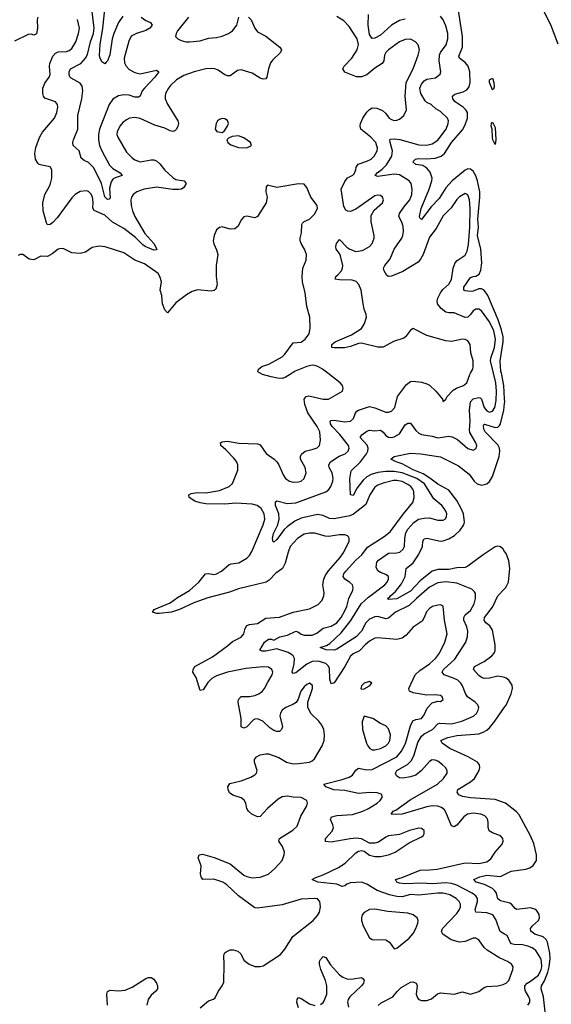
# Model space of a CAD drawing. Header units: inches. Extents: x 1449094 to 1618372, y 389908 to 534307.
# Tile 434 of 494: x 1586447 to 1590342, y 485375 to 492591. Entities that reach past the tile are written whole.
import ezdxf

# ---------------------------------------------------------------- set-up
doc = ezdxf.new("R2010")
doc.units = ezdxf.units.IN
doc.header["$MEASUREMENT"] = 0
for name, color, linetype in [('B5488', 7, 'Continuous'), ('B5489', 7, 'Continuous'), ('B5498', 7, 'Continuous'), ('B5499', 7, 'Continuous')]:
    doc.layers.add(name, color=color, linetype=linetype)

msp = doc.modelspace()

# ---------------------------------------------------------------- linework, layer by layer
at = {"layer": 'B5488', "color": 5}
for points, elevation in [([(1587769.8, 485350.2), (1587830, 485400.3), (1587867.2, 485412.8), (1587878.2, 485421.8), (1587900.3, 485470), (1587930, 485512), (1587942, 485538), (1587945.2, 485670), (1587941.5, 485730), (1587947.8, 485750), (1587959.5, 485760.5), (1587990, 485774), (1588010, 485775.8), (1588045.3, 485765.3), (1588066, 485746), (1588090, 485698), (1588127.7, 485670), (1588170, 485651.8), (1588210, 485651.7), (1588230, 485657.4), (1588358.7, 485741.3), (1588390, 485779.3), (1588447.4, 485872.6), (1588597.6, 485990), (1588630, 486025.5), (1588643, 486050), (1588649.7, 486090), (1588645.6, 486130), (1588630, 486147.3), (1588610, 486151.9), (1588510, 486147), (1588370, 486105.7), (1588190, 486079.3), (1588170, 486082.7), (1588049.9, 486169.9), (1587965.1, 486250), (1587934.3, 486270), (1587870, 486292.2), (1587789.9, 486289.9), (1587775.8, 486310), (1587771.9, 486330), (1587776.3, 486390), (1587755.1, 486450), (1587761.2, 486470), (1587785.1, 486474.9), (1587872.4, 486452.4), (1587990, 486405.5), (1588090, 486322.3), (1588110, 486311.5), (1588150, 486302.2), (1588210, 486306.8), (1588269.7, 486330), (1588316.8, 486370), (1588369.7, 486430), (1588385.7, 486470), (1588386.9, 486490), (1588371.7, 486531.7), (1588346.3, 486570), (1588349.6, 486590), (1588449, 486651), (1588479.2, 486680.8), (1588506.8, 486753.2), (1588551.2, 486830), (1588556.3, 486850), (1588549.5, 486870), (1588510, 486890.7), (1588450, 486893.6), (1588410, 486901.2), (1588370, 486895.7), (1588341.8, 486878.2), (1588261.3, 486810), (1588210, 486751.8), (1588190, 486748.4), (1588148.9, 486768.9), (1588122.9, 486790), (1588111.5, 486810), (1588104.2, 486850), (1588091.9, 486871.9), (1588068.4, 486888.5), (1588008.5, 486908.5), (1587984.6, 486924.6), (1587974, 486950), (1587972.3, 486970), (1587986.7, 486993.3), (1588070, 487014.3), (1588139.8, 487040.2), (1588170, 487056.3), (1588182, 487070), (1588187.3, 487090), (1588166.6, 487150), (1588168, 487170), (1588180.7, 487190), (1588210, 487204.6), (1588250, 487211.6), (1588270.2, 487210.2), (1588344.5, 487184.5), (1588402, 487150), (1588450, 487138.8), (1588490, 487139.3), (1588569, 487150), (1588590, 487159.5), (1588605.9, 487174.1), (1588664.2, 487270), (1588676.9, 487310), (1588681.3, 487350), (1588675.1, 487390), (1588661.6, 487421.6), (1588639.7, 487450), (1588583.4, 487503.4), (1588559.1, 487550), (1588558.9, 487590), (1588592.8, 487690), (1588592.4, 487712.4), (1588570, 487729.6), (1588550, 487720.4), (1588530, 487701.3), (1588507.9, 487670), (1588487.1, 487612.9), (1588472.3, 487587.7), (1588448.4, 487571.6), (1588397.1, 487550), (1588369.2, 487530), (1588357.2, 487510), (1588353.2, 487490), (1588372.9, 487410), (1588366, 487390), (1588350, 487375.6), (1588330, 487374.3), (1588310, 487381.1), (1588280.6, 487400.6), (1588227.8, 487450), (1588190, 487467.4), (1588170, 487465.7), (1588160.4, 487459.6), (1588110, 487408.2), (1588090, 487398.4), (1588069.7, 487409.7), (1588068.9, 487470), (1588048.8, 487590), (1588049.8, 487610.2), (1588069.8, 487630.2), (1588130, 487631.8), (1588170, 487638.6), (1588198.3, 487650), (1588225.6, 487670), (1588241.5, 487690), (1588263.9, 487736.1), (1588297.8, 487790), (1588300.4, 487810), (1588294.3, 487830), (1588270, 487845.1), (1588228, 487848), (1588103.5, 487836.5), (1587970.5, 487810), (1587890, 487782), (1587855.8, 487764.2), (1587825.1, 487734.9), (1587790, 487680.9), (1587770, 487676), (1587739.1, 487770), (1587716.3, 487810), (1587717.4, 487830), (1587731.3, 487850), (1587858.9, 487921.1), (1587970, 488001.6), (1588006, 488034), (1588070, 488065.8), (1588089.2, 488090.8), (1588099, 488130), (1588110, 488151.1), (1588130, 488159.4), (1588190, 488166.6), (1588250, 488205), (1588350, 488213.6), (1588451.4, 488248.6), (1588570, 488274), (1588634.5, 488305.5), (1588662, 488338), (1588676.1, 488370), (1588678.8, 488390), (1588668.6, 488450), (1588675.3, 488490), (1588685, 488515), (1588708.7, 488551.3), (1588794.5, 488650), (1588822.2, 488690), (1588861, 488770), (1588862, 488790), (1588857.8, 488797.8), (1588848.6, 488808.6), (1588830, 488815.1), (1588790, 488815), (1588710, 488802.9), (1588685.3, 488805.3), (1588610, 488827), (1588570, 488829), (1588530, 488821.4), (1588481.2, 488790), (1588429.4, 488730), (1588412.7, 488690), (1588392.8, 488607.2), (1588373.4, 488570), (1588324.7, 488535.3), (1588275.5, 488484.5), (1588251.7, 488468.3), (1588050, 488420.7), (1587984.3, 488395.7), (1587826.5, 488353.5), (1587722.7, 488317.3), (1587618.7, 488270), (1587559.1, 488250), (1587470, 488239.2), (1587450, 488239.7), (1587421.2, 488250), (1587433.2, 488270), (1587550, 488318.5), (1587603.7, 488356.3), (1587692.2, 488407.8), (1587758.9, 488470), (1587809.4, 488530), (1587830, 488533.2), (1587870, 488526.5), (1587890, 488529.3), (1587924.4, 488550), (1587981.2, 488598.8), (1587995.7, 488604.3), (1588051.8, 488610), (1588110, 488644.2), (1588130, 488665.2), (1588147, 488693), (1588231.7, 488890), (1588242, 488930), (1588237.5, 488970), (1588215.3, 489010), (1588187, 489030), (1588150, 489039.8), (1588030, 489047.3), (1587950, 489041.6), (1587810, 489043.2), (1587769.5, 489050), (1587730, 489063.2), (1587688.3, 489090), (1587687, 489110), (1587702.3, 489117.7), (1587750, 489125.8), (1587810, 489123.9), (1587910, 489141.7), (1587981.1, 489170), (1588007.2, 489192.8), (1588044.8, 489290), (1588045.5, 489330), (1588034.2, 489354.2), (1588016.7, 489376.7), (1587958.1, 489438.1), (1587919.7, 489470), (1587918, 489490), (1587930, 489497), (1587970, 489502.3), (1588051.3, 489488.7), (1588190, 489482.7), (1588210, 489474.6), (1588253.2, 489413.1), (1588311.2, 489371.2), (1588331.4, 489350), (1588345.8, 489330), (1588376.7, 489256.7), (1588394.4, 489230), (1588424.9, 489210), (1588450, 489202.3), (1588490, 489203.2), (1588509.3, 489210), (1588531.1, 489230), (1588545.3, 489270), (1588537.6, 489310), (1588504.6, 489370), (1588504.8, 489390), (1588512.3, 489407.7), (1588538.7, 489430), (1588597, 489443), (1588625.9, 489454.1), (1588642.7, 489470), (1588650.9, 489510.9), (1588645, 489570), (1588625.8, 489610), (1588557.5, 489710), (1588535.6, 489770), (1588530.9, 489810), (1588545.1, 489830), (1588565.5, 489834.5), (1588670, 489811.1), (1588708.8, 489811.2), (1588811.6, 489870), (1588817.6, 489890), (1588811.6, 489910), (1588795.6, 489930), (1588704, 490000)], 480), ([(1590000, 485698.7), (1589957.6, 485717.6), (1589871.3, 485771.3), (1589850.6, 485790.6), (1589810, 485847.6), (1589790, 485860.5), (1589770, 485860.5), (1589710, 485835.6), (1589670, 485831.8), (1589607.9, 485847.9), (1589546.9, 485890), (1589537.7, 485910), (1589545.1, 485930), (1589650, 486041.1), (1589669, 486070), (1589676.3, 486090), (1589676.2, 486110), (1589666.4, 486130), (1589643.5, 486150), (1589597.8, 486177.8), (1589550, 486189.4), (1589510, 486189.9), (1589370, 486176), (1589310, 486181.1), (1589250, 486164.3), (1589210, 486164.5), (1589156.7, 486176.7), (1589066.9, 486210), (1588990, 486257.1), (1588950, 486269.9), (1588870, 486265.4), (1588844, 486256), (1588830, 486244), (1588810, 486239.8), (1588770, 486255), (1588632.3, 486270), (1588589.2, 486290), (1588615.4, 486304.6), (1588670, 486323.5), (1588781.9, 486378.1), (1588832.4, 486410), (1588910, 486486.4), (1588930, 486498.4), (1588950, 486502.4), (1588970, 486498), (1589010, 486468.8), (1589050, 486458), (1589090, 486459.6), (1589149, 486470), (1589198.4, 486490), (1589300.1, 486559.9), (1589390, 486601.6), (1589402.7, 486610), (1589410, 486624.7), (1589409.3, 486650), (1589390, 486664.5), (1589370, 486666), (1589302.8, 486650), (1589230, 486620.5), (1589150, 486609.7), (1589130, 486601.3), (1589075.5, 486564.5), (1589050, 486556.9), (1589010, 486556.9), (1588950, 486587.3), (1588911.9, 486591.9), (1588868.6, 486588.6), (1588730, 486564.9), (1588687.9, 486567.9), (1588688.6, 486590), (1588735.5, 486644.5), (1588746, 486670), (1588742.2, 486690), (1588723.5, 486730), (1588732, 486750), (1588770, 486759.1), (1588886.1, 486766.1), (1588960.3, 486790), (1589001.6, 486810), (1589065, 486850), (1589088.7, 486870), (1589102.2, 486890), (1589102, 486902), (1589101.3, 486910), (1589094.9, 486914.9), (1589065.3, 486925.3), (1589010, 486928.3), (1588930, 486921.5), (1588830, 486941.3), (1588747.5, 486947.5), (1588689.6, 486970), (1588676, 486990), (1588810, 487022.3), (1588859.8, 487040.2), (1588884.7, 487055.3), (1588910, 487090.7), (1588930, 487105.3), (1588990, 487092.8), (1589030, 487095.2), (1589209.8, 487190), (1589244.1, 487230), (1589272.9, 487287.1), (1589310, 487416.4), (1589327.8, 487452.2), (1589350, 487462.4), (1589390, 487470.3), (1589410, 487496.4), (1589433.2, 487546.8), (1589470, 487583.7), (1589510, 487597.3), (1589530, 487594.8), (1589549, 487610), (1589541.2, 487630), (1589530, 487639.3), (1589490, 487643.7), (1589430, 487641.5), (1589330, 487658.5), (1589303, 487670), (1589298, 487690), (1589344.5, 487790), (1589377.5, 487822.5), (1589450, 487871), (1589493.3, 487910), (1589522.6, 487950), (1589561.5, 488030), (1589578.2, 488090), (1589559.1, 488190), (1589550, 488292.3), (1589530, 488302.4), (1589510, 488301.7), (1589470.6, 488290), (1589450, 488276.8), (1589428.2, 488251.8), (1589410.9, 488209.1), (1589395.6, 488184.4), (1589330, 488139.1), (1589278.8, 488081.2), (1589250, 488059.8), (1589210, 488049), (1589070, 488061.5), (1589050, 488058.9), (1589010, 488036.8), (1588977.7, 488010), (1588935.3, 487964.7), (1588890, 487942.9), (1588870, 487925.8), (1588830, 487852.3), (1588750, 487731.2), (1588730, 487724.2), (1588718.5, 487758.5), (1588716.1, 487836.1), (1588710, 487853.5), (1588690, 487873.4), (1588633.2, 487890), (1588590, 487888.2), (1588550, 487869.3), (1588470, 487804.7), (1588450, 487798.9), (1588444, 487810), (1588458.4, 487870), (1588459.6, 487910), (1588451.2, 487930), (1588439.1, 487939.1), (1588413.2, 487953.2), (1588330, 487981.5), (1588250, 487963.7), (1588223.3, 487963.3), (1588207.3, 487970), (1588241.3, 488030), (1588270, 488050.2), (1588291.6, 488051.5), (1588310, 488044), (1588352.2, 488067.8), (1588410, 488080.2), (1588470, 488110.2), (1588490, 488103.6), (1588508.2, 488088.2), (1588530, 488079.8), (1588590, 488079.8), (1588625.1, 488094.9), (1588670, 488132.2), (1588730, 488145.5), (1588770.5, 488170), (1588803.4, 488210), (1588830, 488258), (1588843.6, 488290), (1588858.2, 488350), (1588888.5, 488410), (1588891.1, 488430), (1588884.7, 488450), (1588864.2, 488470), (1588829.7, 488490), (1588817.8, 488510), (1588822.4, 488530), (1588835.8, 488550), (1588910, 488630.1), (1588953.7, 488670), (1588994.8, 488725.2), (1589117.3, 488802.7), (1589161.5, 488838.5), (1589257.9, 488970), (1589328.2, 489051.8), (1589336.4, 489090), (1589335.6, 489130), (1589327.8, 489150), (1589312, 489170), (1589290, 489185.8), (1589250, 489205.8), (1589210, 489215), (1589186.2, 489213.8), (1589110, 489195.2), (1589070, 489180.2), (1589050, 489165.8), (1589011.6, 489110), (1588982.2, 489037.8), (1588893.6, 488966.4), (1588865.5, 488954.5), (1588750, 488934.1), (1588716.9, 488936.9), (1588670, 488956.7), (1588630, 488965.1), (1588510, 488938.9), (1588462.8, 488917.2), (1588405.8, 488874.2), (1588384.8, 488855.2), (1588330, 488782.6), (1588310, 488762.4), (1588304.7, 488764.8), (1588299.3, 488790), (1588306, 488826), (1588339.2, 488890), (1588349, 488930), (1588345.6, 488970), (1588322, 489030), (1588321.5, 489058.5), (1588330, 489066), (1588405.9, 489045.9), (1588470, 489051.6), (1588690, 489131.1), (1588710.9, 489149.1), (1588725.5, 489170), (1588740.7, 489210), (1588742.9, 489230), (1588737.1, 489270), (1588715, 489310), (1588710.8, 489330), (1588723.9, 489350), (1588787.7, 489392.3), (1588830.4, 489409.6), (1588853.8, 489430), (1588861.1, 489450), (1588856.8, 489470), (1588791.8, 489551.8), (1588736.9, 489610), (1588724.4, 489630), (1588722, 489650), (1588725.4, 489654.6), (1588750, 489657.4), (1588830, 489642.9), (1588870.4, 489649.6), (1588892.2, 489667.8), (1588906.8, 489710), (1588917.6, 489722.4), (1588930, 489730.8), (1589010, 489755.4), (1589050, 489747.7), (1589130, 489714.7), (1589150, 489715.2), (1589170, 489723.2), (1589195.1, 489750), (1589214.7, 489830), (1589281.8, 489918.2), (1589310, 489938.9), (1589330, 489941.7), (1589390, 489936), (1589430, 489923.1), (1589450, 489911.7), (1589496.4, 489870), (1589544.7, 489810), (1589550, 489794), (1589570, 489811.3), (1589579.3, 489830), (1589623, 489877), (1589648.1, 489891.9), (1589699.6, 489910), (1589724, 489930), (1589745.3, 489990), (1589750.4, 490000)], 460), ([(1588442.1, 490000), (1588393, 489970), (1588370, 489962.7), (1588336.3, 489963.7), (1588290, 489972.8), (1588226.6, 489990), (1588209.2, 490000)], 480), ([(1590000, 485890.4), (1589968.1, 485908.1), (1589936.4, 485996.4), (1589912.9, 486030), (1589870, 486046.4), (1589790, 486051.8), (1589782.9, 486070), (1589801.1, 486130), (1589800.2, 486150), (1589787.7, 486170), (1589761.8, 486190), (1589650, 486249.6), (1589610, 486261.5), (1589570, 486264.5), (1589470, 486257.2), (1589390, 486263), (1589270, 486259.3), (1589230, 486262.6), (1589210, 486269.8), (1589201.2, 486290), (1589250, 486304.9), (1589380.7, 486359.3), (1589450, 486359.8), (1589506.6, 486366.6), (1589710, 486412), (1589810, 486407.6), (1589870, 486419.1), (1589898, 486442), (1589930, 486490.4), (1589981.6, 486550), (1589989.6, 486570), (1589987.3, 486590), (1589969.4, 486610), (1589910, 486632.1), (1589887.4, 486647.4), (1589879.8, 486670), (1589879.8, 486710), (1589874.5, 486734.5), (1589855.9, 486755.9), (1589826, 486770), (1589770, 486777.4), (1589728.8, 486770), (1589700.2, 486750), (1589650, 486688.7), (1589630, 486675.1), (1589610, 486684.2), (1589570, 486783.5), (1589559.5, 486799.5), (1589538.2, 486818.2), (1589510, 486828), (1589470, 486828.9), (1589430, 486821.7), (1589250, 486769.9), (1589206, 486766), (1589169.4, 486770), (1589183.6, 486790), (1589202, 486798), (1589307.1, 486872.9), (1589508.8, 486990), (1589550.8, 487030), (1589577.7, 487070), (1589578.9, 487090), (1589566.6, 487110), (1589545.4, 487130), (1589510, 487158.2), (1589490, 487165.6), (1589470, 487166.4), (1589450, 487155.3), (1589390, 487087.9), (1589350, 487055.4), (1589310, 487041.6), (1589252.9, 487032.9), (1589230, 487036), (1589207.8, 487050), (1589199.7, 487070), (1589209.8, 487090), (1589287.4, 487132.6), (1589317.2, 487162.8), (1589337.3, 487202.7), (1589364.7, 487295.3), (1589390, 487340.5), (1589410, 487357.3), (1589471.6, 487388.4), (1589509.9, 487430.1), (1589523.2, 487436.8), (1589610, 487431.4), (1589685.6, 487450), (1589772.1, 487487.9), (1589792.8, 487507.2), (1589806.6, 487530), (1589811.8, 487550), (1589804.4, 487570), (1589785.1, 487590), (1589728.8, 487630), (1589712.7, 487652.7), (1589690.7, 487710), (1589678, 487730), (1589655.8, 487750), (1589630, 487763.8), (1589558, 487790), (1589541.8, 487810), (1589552.9, 487830), (1589635.2, 487904.8), (1589716.5, 488030), (1589728, 488070), (1589729.8, 488110), (1589721.8, 488141.8), (1589701, 488190), (1589700.7, 488210), (1589711.2, 488228.8), (1589750, 488262), (1589775.6, 488310), (1589786.3, 488350), (1589785.3, 488385.3), (1589779.3, 488399.3), (1589758.5, 488418.5), (1589650, 488462.8), (1589570, 488471.4), (1589510, 488463.8), (1589450, 488431.8), (1589353.5, 488350), (1589301.6, 488298.4), (1589200.2, 488250), (1589150, 488204.3), (1589130, 488201), (1589070, 488217.2), (1589050, 488216.1), (1589010, 488197.4), (1588981.9, 488170), (1588950.3, 488109.7), (1588912.1, 488067.9), (1588770, 487978.7), (1588750, 487971.4), (1588692.2, 487972.3), (1588649, 487990), (1588695.9, 488004.1), (1588719.3, 488020.7), (1588802.1, 488097.9), (1588872.4, 488187.6), (1588949.4, 488310), (1589002, 488358.1), (1589121.8, 488450), (1589139.8, 488470), (1589149.8, 488490), (1589148.5, 488510), (1589130, 488526.4), (1589090, 488539.1), (1589070, 488551), (1589059.3, 488579.3), (1589064.3, 488615.7), (1589074.5, 488630), (1589150, 488682.5), (1589210, 488683), (1589231, 488690), (1589255.3, 488710), (1589266.3, 488730), (1589269.3, 488790), (1589276.7, 488830), (1589290, 488856.6), (1589333.6, 488906.4), (1589369.1, 488930.9), (1589410, 488938.9), (1589450, 488939.4), (1589510, 488923.8), (1589550, 488922.4), (1589567, 488933), (1589575, 488950), (1589575.7, 488970), (1589570, 488989.4), (1589556.8, 489010), (1589540.7, 489030), (1589480.7, 489080.7), (1589412.8, 489190), (1589356.1, 489230), (1589250, 489270.5), (1589190, 489280.5), (1589130, 489281.1), (1589070, 489273.6), (1589021.9, 489258.1), (1588990, 489240.8), (1588962.9, 489217.1), (1588918.9, 489161.1), (1588890, 489104.2), (1588870, 489108.7), (1588866.6, 489226.6), (1588874.5, 489285.5), (1588943.2, 489350), (1588988.7, 489410), (1588998.7, 489430), (1589000.5, 489450), (1588993.1, 489473.1), (1588941.4, 489530), (1588954.5, 489550), (1588990, 489575.4), (1589010, 489583.9), (1589050, 489577.5), (1589090, 489582.8), (1589108.7, 489568.7), (1589130, 489543.6), (1589150, 489532.6), (1589170, 489530.2), (1589190, 489534.7), (1589230, 489557.3), (1589270, 489621.2), (1589290, 489634.8), (1589310, 489633.4), (1589350, 489580.2), (1589370, 489561.8), (1589390, 489551.2), (1589470, 489538.4), (1589510, 489527), (1589590, 489538.4), (1589615.4, 489535.4), (1589654.9, 489514.9), (1589730, 489448.9), (1589770, 489437.6), (1589792.2, 489447.7), (1589795.8, 489470), (1589789.7, 489490), (1589745.9, 489565.9), (1589742.6, 489582.6), (1589748.1, 489650), (1589742.3, 489730), (1589749.9, 489790.1), (1589770, 489811.9), (1589810, 489822.5), (1589819.4, 489819.4), (1589831.1, 489811.1), (1589850.1, 489750), (1589870, 489725.2), (1589890, 489714.5), (1589910, 489721.1), (1589928.6, 489750), (1589938.5, 489801.5), (1589939.9, 489870), (1589935.4, 489930), (1589918.7, 490000)], 440), ([(1590000, 489812.3), (1589994.6, 489910), (1589975.7, 490000)], 420), ([(1590000, 488694.5), (1589990, 488710.7), (1589970, 488728.1), (1589950, 488732.4), (1589930, 488727.3), (1589841.8, 488670), (1589730, 488585.4), (1589710, 488577), (1589650, 488574.9), (1589590, 488562.2), (1589510, 488560.8), (1589470, 488549), (1589381.3, 488478.7), (1589310, 488404), (1589210, 488347.8), (1589150, 488342.9), (1589140.9, 488350), (1589159.3, 488360.7), (1589164, 488370), (1589199.6, 488400.4), (1589243.7, 488456.3), (1589271, 488510), (1589279.3, 488570), (1589329.5, 488610.5), (1589369.9, 488670), (1589397.4, 488730), (1589401.5, 488770), (1589410, 488787), (1589430, 488791), (1589530, 488768.5), (1589550, 488770.9), (1589590, 488786), (1589633.3, 488810), (1589675, 488850), (1589700.8, 488890), (1589705.3, 488910), (1589698.1, 488970), (1589682.3, 489010), (1589650, 489066.5), (1589590, 489142.6), (1589510, 489188), (1589451.6, 489231.6), (1589402, 489262), (1589330, 489291.9), (1589250, 489335.9), (1589206, 489350), (1589166.6, 489370), (1589189.8, 489390.2), (1589310, 489413.4), (1589384.7, 489410), (1589530, 489387.8), (1589661, 489321), (1589739.4, 489259.4), (1589776.3, 489210), (1589798.5, 489190), (1589830, 489181.2), (1589870, 489190.1), (1589890, 489207.9), (1589910, 489242.9), (1589959.4, 489390), (1589965.3, 489430), (1589962.3, 489450), (1589950, 489476.2), (1589857.7, 489570), (1589846.8, 489590), (1589844.8, 489615.2), (1589850, 489626.3), (1589853.4, 489626.6), (1589930, 489603.4), (1589950, 489606.2), (1589962.6, 489617.4), (1589969.9, 489630.1), (1589994.7, 489730), (1590000, 489778.7)], 420), ([(1590000, 487769.3), (1589990, 487773.7), (1589950, 487779.4), (1589890, 487765.7), (1589850, 487762.3), (1589830, 487769.8), (1589810, 487785), (1589771.2, 487830), (1589778.4, 487850), (1589850, 487887.7), (1589907.2, 487930), (1589924.2, 487950), (1589931.6, 487968.4), (1589930.7, 488009.3), (1589910, 488116.4), (1589891.2, 488150), (1589862, 488170), (1589849.8, 488190), (1589852.9, 488210), (1589910, 488286.2), (1589951, 488369), (1590000, 488420.4)], 420), ([(1590000, 486851.9), (1589930, 486875.4), (1589749.4, 486889.4), (1589690, 486898.2), (1589664.7, 486910), (1589651.2, 486930), (1589656.9, 486950), (1589750, 487005.5), (1589779.4, 487030), (1589813.9, 487090), (1589818.1, 487110), (1589815, 487130), (1589800.3, 487150), (1589732.7, 487190), (1589597.6, 487250), (1589541.3, 487290), (1589532.3, 487310), (1589584.5, 487330), (1589650, 487345.9), (1589810, 487358.7), (1589843.5, 487370), (1589870, 487385.2), (1589890, 487402.6), (1589928.4, 487450), (1590000, 487553.2)], 420), ([(1590000, 486126.2), (1589970, 486134), (1589950, 486147.4), (1589939.2, 486190), (1589928, 486208), (1589910, 486223.9), (1589853.1, 486253.1), (1589792, 486270), (1589774, 486290), (1589818.7, 486310), (1589870, 486321.1), (1589970, 486311.1), (1590000, 486326.4)], 420), ([(1588650, 485374.4), (1588670, 485389.1), (1588678.1, 485401.9), (1588697.3, 485450), (1588697, 485510), (1588687.5, 485550), (1588654, 485630), (1588643.1, 485670), (1588644.2, 485690), (1588650, 485702.8), (1588670, 485724.9), (1588690, 485719.1), (1588725.1, 485665.1), (1588790.9, 485590.9), (1588813.2, 485573.2), (1588850, 485560.7), (1588890, 485562.3), (1588950, 485572.6), (1588963.4, 485563.4), (1588970.2, 485550), (1588964.7, 485530), (1588952.3, 485510), (1588866.2, 485430), (1588853.4, 485410), (1588848.5, 485390), (1588855.5, 485355.5)], 460), ([(1587091.2, 485370), (1587084.7, 485450), (1587089.7, 485470.3), (1587110, 485478.7), (1587170, 485473.1), (1587220.1, 485479.9), (1587270, 485500.4), (1587370, 485564.9), (1587390, 485571.8), (1587411.4, 485571.4), (1587430, 485559.3), (1587450, 485530.6), (1587457, 485510), (1587457, 485490), (1587442.4, 485470), (1587410, 485442.6), (1587388.3, 485410), (1587378.2, 485370)], 480), ([(1589074.2, 485365.8), (1589094.9, 485385.1), (1589180.5, 485430), (1589211.4, 485470), (1589241.5, 485498.5), (1589310, 485537.4), (1589330, 485541.2), (1589351.2, 485530), (1589358.9, 485510), (1589351.1, 485450), (1589361.9, 485421.9), (1589371.7, 485411.7), (1589390, 485404.6), (1589430, 485402.7), (1589465.2, 485414.8), (1589508.5, 485451.5), (1589530, 485459.3), (1589630, 485450.2), (1589690, 485465.9), (1589750, 485449.5), (1589809.7, 485470), (1589850, 485498), (1589870, 485505.2), (1589950, 485511.1), (1589990, 485520.2), (1590000, 485524.7)], 460), ([(1588488.5, 485350), (1588478.2, 485390), (1588478.7, 485410), (1588490, 485425.5), (1588510, 485418.9), (1588570, 485379.7), (1588610, 485367.8)], 460)]:
    msp.add_lwpolyline(points, dxfattribs=dict(at, elevation=elevation))
at = {"layer": 'B5488', "color": 5, "elevation": 480}
for points in [[(1589010, 487742), (1588970, 487729), (1588951, 487710), (1588946, 487690), (1588950, 487684.7), (1588970, 487687.7), (1589008.7, 487710), (1589028, 487730)], [(1588970, 487488), (1588955.3, 487444.7), (1588959.1, 487390), (1588987.8, 487290), (1588997.4, 487270), (1589011.2, 487251.2), (1589030, 487241.3), (1589050, 487239.7), (1589090, 487249.4), (1589130, 487270.2), (1589149.8, 487290), (1589159.8, 487310), (1589163.9, 487350), (1589150, 487393.2), (1589130, 487416), (1589090, 487433.2), (1589035.3, 487470)], [(1589050, 486073.8), (1589009.1, 486070.9), (1588971.8, 486048.2), (1588957.1, 486030), (1588950.4, 486010), (1588950.4, 485990), (1588962.4, 485950), (1589010, 485862), (1589030.3, 485850.3), (1589130, 485848.7), (1589155.5, 485830), (1589190, 485782.8), (1589210, 485787.3), (1589300.6, 485859.4), (1589330, 485894.4), (1589349.8, 485930), (1589364.4, 485970), (1589366.6, 485990), (1589359.5, 486010), (1589329.4, 486030), (1589290, 486044.5), (1589143.7, 486056.3)]]:
    msp.add_lwpolyline(points, close=True, dxfattribs=at)
at = {"layer": 'B5489', "color": 5}
for points, elevation in [([(1587336.6, 492610), (1587370, 492585.6), (1587405.3, 492570), (1587417.8, 492550), (1587400.2, 492530), (1587370, 492512), (1587302.4, 492490), (1587264.9, 492470), (1587245.9, 492434.1), (1587212.8, 492310), (1587214.3, 492274.3), (1587226.9, 492250), (1587250, 492227.2), (1587290, 492205), (1587330, 492194.8), (1587450, 492220.4), (1587467.3, 492210), (1587437.2, 492170), (1587360.6, 492090), (1587345.4, 492070), (1587329.3, 492030.7), (1587317.2, 492022.8), (1587290, 492023.9), (1587250, 492037.1), (1587210, 492041), (1587170, 492032.1), (1587130, 492009), (1587102.6, 491970), (1587032.2, 491790), (1587024.4, 491750), (1587023.9, 491710), (1587032.5, 491670), (1587050, 491630.2), (1587104.3, 491524.3), (1587130, 491500.5), (1587184.2, 491470), (1587197.6, 491450), (1587147.1, 491433), (1587130, 491421.8), (1587116.4, 491403.6), (1587104.2, 491355.8), (1587110, 491282.7), (1587103.4, 491276.6), (1587090, 491274.5), (1587070, 491292.6), (1587045.3, 491390), (1586990, 491506), (1586950, 491545.3), (1586919.8, 491559.8), (1586897.2, 491577.3), (1586881.7, 491630), (1586837.8, 491670), (1586835.7, 491690), (1586840.4, 491710), (1586873.3, 491790), (1586871.8, 491890), (1586902.9, 492010), (1586909.1, 492070), (1586904, 492104), (1586890, 492126.9), (1586823.1, 492163.1), (1586813.3, 492173.3), (1586809.2, 492190), (1586809.9, 492210.1), (1586818.7, 492230), (1586895.6, 492270), (1586929.9, 492310), (1586942.8, 492337.2), (1586966.2, 492430), (1586986.9, 492490), (1586993.6, 492530), (1586972.3, 492690)], 440), ([(1587202.9, 492617.1), (1587170, 492569.8), (1587136.2, 492490), (1587123.7, 492450), (1587106.8, 492333.2), (1587090, 492289.5), (1587080.8, 492279.2), (1587070, 492268.7), (1587050, 492282.9), (1587034.9, 492314.9), (1587032.1, 492332.1), (1587036.6, 492410), (1587056.8, 492530), (1587073.1, 492686.9)], 420), ([(1589975.7, 490000), (1589973, 490013), (1589967.1, 490090), (1589988.7, 490230), (1589988, 490268), (1589977.8, 490317.8), (1589952.6, 490392.6), (1589875.5, 490570), (1589850, 490608.2), (1589830, 490619.7), (1589810, 490618), (1589770, 490600.8), (1589750, 490599.2), (1589710, 490603.7), (1589701, 490610), (1589701.8, 490630), (1589750, 490701.5), (1589769.9, 490710.1), (1589790, 490711.6), (1589813.4, 490726.6), (1589824.5, 490755.5), (1589832.9, 490810), (1589826.5, 490910), (1589800.2, 491010), (1589808.2, 491070), (1589803.9, 491130), (1589818, 491290), (1589817, 491330), (1589802.1, 491410), (1589790, 491445.8), (1589770, 491480.7), (1589750, 491496.8), (1589730, 491498), (1589710, 491487.8), (1589615, 491410), (1589570, 491359.4), (1589519.3, 491280.7), (1589461.4, 491218.6), (1589390, 491126.6), (1589378.6, 491138.6), (1589375.6, 491150), (1589388.6, 491208.6), (1589446.7, 491350), (1589466, 491410), (1589468.1, 491430), (1589454.8, 491474.8), (1589430, 491504), (1589401.5, 491521.5), (1589349.6, 491530), (1589328.2, 491550), (1589346, 491570), (1589365.5, 491574.5), (1589430, 491571.9), (1589490, 491576), (1589535.9, 491590), (1589558.8, 491610), (1589610, 491690.8), (1589690, 491783.6), (1589710, 491819.7), (1589727, 491870), (1589726.7, 491910), (1589715.8, 491930), (1589695.9, 491950), (1589637.9, 491990), (1589620.8, 492010), (1589617.3, 492030), (1589635.5, 492044.5), (1589696.4, 492063.6), (1589722.6, 492077.4), (1589740.5, 492099.5), (1589748.4, 492131.6), (1589744.3, 492210), (1589732.5, 492250), (1589714.3, 492274.3), (1589668.3, 492310), (1589664.9, 492324.9), (1589690.6, 492390), (1589691.2, 492468.8), (1589657.2, 492690)], 420), ([(1589750.4, 490000), (1589765.8, 490030), (1589769.8, 490050), (1589769, 490090), (1589752, 490150), (1589746.3, 490210), (1589730, 490236.9), (1589710, 490247.8), (1589690, 490249.6), (1589610, 490232.8), (1589570, 490238), (1589430, 490276.8), (1589330, 490327), (1589310, 490316), (1589273.1, 490266.9), (1589261.7, 490258.3), (1589186.2, 490233.8), (1589110, 490191.6), (1589070, 490191.2), (1588950, 490220.3), (1588930, 490219.3), (1588870, 490197.4), (1588827.6, 490187.6), (1588750, 490185.4), (1588734, 490190), (1588733.2, 490193.2), (1588734.5, 490210), (1588758, 490230), (1588877.5, 490282.5), (1588951.2, 490328.8), (1588974.1, 490365.9), (1588986.6, 490410), (1588985.5, 490430), (1588970.6, 490470.6), (1588962.5, 490510), (1588949.9, 490609.9), (1588931.7, 490651.7), (1588911.6, 490671.6), (1588882.3, 490682.3), (1588790, 490683.9), (1588757.2, 490690), (1588762, 490710), (1588778.9, 490721.1), (1588804.6, 490750), (1588812.9, 490770), (1588814.5, 490790), (1588794.2, 490870), (1588765.7, 490910), (1588762.2, 490930), (1588768.5, 490950), (1588790, 490980.7), (1588844.6, 490924.6), (1588864.7, 490910), (1588910, 490893.5), (1588959.1, 490900.9), (1589011, 490930), (1589029.9, 490950.1), (1589044.1, 490990), (1589044.1, 491010), (1589020.9, 491110), (1589022.8, 491157.2), (1589044.9, 491195.1), (1589105.7, 491250), (1589113.1, 491270), (1589106, 491290), (1589090, 491302.6), (1589070, 491305.7), (1589050, 491301.5), (1588910, 491203.1), (1588870, 491186), (1588850, 491187.6), (1588835.8, 491195.8), (1588821.7, 491221.6), (1588803, 491350), (1588830, 491406.5), (1588848.6, 491431.4), (1588887.9, 491452.1), (1588897.6, 491462.4), (1588909.9, 491490), (1588912.8, 491510), (1588926.8, 491533.2), (1588990, 491553.5), (1589022.8, 491570), (1589043.2, 491590), (1589065.7, 491630), (1589069, 491650), (1589055.7, 491690), (1589020.4, 491730), (1588946.6, 491790), (1588940.4, 491810), (1588943.9, 491830), (1588961.5, 491870), (1588990, 491912.4), (1589010, 491933.7), (1589030, 491944.2), (1589063, 491943), (1589104.7, 491924.7), (1589126.9, 491906.9), (1589154.4, 491870), (1589170, 491858.9), (1589190, 491853.1), (1589210, 491854.6), (1589230, 491863.1), (1589261.3, 491890), (1589279.8, 491930), (1589270.6, 492030.6), (1589279.2, 492130), (1589329.1, 492230), (1589367, 492330), (1589376.9, 492370), (1589366.3, 492406.3), (1589347, 492430), (1589310, 492447.3), (1589270, 492445.3), (1589230, 492428.4), (1589150, 492369.7), (1589129.2, 492350), (1589120.2, 492330), (1589114.3, 492290), (1589103.7, 492270), (1589050, 492236), (1588990, 492187.7), (1588950, 492172.7), (1588913.6, 492173.6), (1588830, 492207.1), (1588813.5, 492230), (1588823.1, 492250), (1588881.3, 492310), (1588920.2, 492370), (1588929.3, 492410), (1588919.2, 492450), (1588860.7, 492540.7), (1588822.1, 492582.1), (1588770, 492614.3)], 460), ([(1589270, 492595), (1589230, 492584.2), (1589170, 492550.5), (1589090, 492477.2), (1589050, 492456.2), (1589030, 492454.2), (1589010, 492483.6), (1589000.6, 492550), (1589002, 492630)], 440), ([(1589918.7, 490000), (1589897.1, 490090), (1589899.1, 490110), (1589925.6, 490190), (1589932.8, 490250), (1589919.9, 490310), (1589890, 490377.3), (1589830, 490457.3), (1589810, 490469.8), (1589790, 490468.7), (1589770, 490458.7), (1589750.2, 490430), (1589730, 490411.9), (1589710, 490407.7), (1589630, 490443.4), (1589590, 490442.9), (1589568.5, 490448.5), (1589534.9, 490474.9), (1589507.1, 490510), (1589504.7, 490530), (1589509.8, 490550), (1589530.8, 490590), (1589546.8, 490613.2), (1589590, 490653.4), (1589610, 490686.7), (1589623.7, 490770), (1589637.8, 490810), (1589652.8, 490827.2), (1589710, 490866.2), (1589725.8, 490894.2), (1589735.6, 490944.4), (1589745.5, 491070), (1589748.2, 491208.2), (1589743.2, 491270), (1589730, 491307.6), (1589710, 491316.4), (1589670, 491294), (1589650, 491273.3), (1589607.1, 491212.9), (1589550, 491153.3), (1589498.1, 491061.9), (1589450, 490996.9), (1589401.8, 490870), (1589383.5, 490836.5), (1589365.3, 490814.7), (1589254.4, 490745.6), (1589170, 490710.9), (1589149.1, 490709.1), (1589135.7, 490715.7), (1589116.8, 490750), (1589113.3, 490770), (1589121, 490790), (1589161.1, 490838.9), (1589190.4, 490910), (1589245.9, 490990), (1589254.2, 491010), (1589258.6, 491038.6), (1589256.4, 491076.4), (1589247, 491107), (1589225.3, 491150), (1589228.7, 491170), (1589261.8, 491218.2), (1589305.8, 491270), (1589318.9, 491310), (1589323.5, 491350), (1589314, 491390), (1589300.5, 491410), (1589230, 491453.4), (1589190, 491460.2), (1589070, 491442.4), (1589052, 491450), (1589065.4, 491470), (1589103.8, 491496.2), (1589133.5, 491526.5), (1589174.1, 491590), (1589178.8, 491630), (1589160.4, 491690), (1589159.8, 491710), (1589164.7, 491715.3), (1589190, 491718.4), (1589232.4, 491712.4), (1589370, 491674.8), (1589430, 491672.5), (1589470, 491682.5), (1589510, 491709.3), (1589570.7, 491790), (1589586.2, 491830), (1589588.3, 491850), (1589582, 491870), (1589530, 491917.7), (1589496.8, 491936.8), (1589460.9, 491970), (1589430, 491983.5), (1589416.5, 491996.5), (1589386.7, 492050), (1589378.9, 492090), (1589390, 492118.5), (1589410, 492143.9), (1589430, 492156.2), (1589494.1, 492165.9), (1589528.3, 492191.7), (1589533.3, 492210), (1589520.5, 492290), (1589522.9, 492330), (1589530.6, 492350), (1589572.4, 492407.6), (1589584.8, 492450), (1589584, 492490), (1589570, 492547), (1589550.6, 492590.6), (1589530, 492616.3)], 440), ([(1586579.3, 492610), (1586573.9, 492590), (1586577, 492530), (1586570, 492486.6), (1586550, 492478.3), (1586530, 492484.8), (1586510, 492482.9), (1586410, 492433)], 460), ([(1588122.6, 492610), (1588143.2, 492590), (1588168.6, 492528.6), (1588190, 492501.1), (1588250.4, 492470), (1588354, 492390), (1588364.9, 492370), (1588358, 492350), (1588302.2, 492297.8), (1588285, 492275), (1588268.7, 492230), (1588258, 492170), (1588250, 492157.2), (1588230, 492155.1), (1588210, 492161.6), (1588150, 492198.7), (1588070, 492223.6), (1588042.3, 492217.7), (1587990, 492180.7), (1587970, 492178.7), (1587950, 492186.6), (1587900.8, 492220.8), (1587877.2, 492230), (1587850, 492233.8), (1587810, 492230.5), (1587726.4, 492210), (1587650, 492182.9), (1587594.7, 492150), (1587552.1, 492110), (1587537.1, 492090), (1587515.9, 492050), (1587512.1, 492030), (1587513.2, 492010), (1587530, 491972.4), (1587606.7, 491850), (1587610.3, 491830), (1587605.3, 491810), (1587595.8, 491790), (1587582.9, 491777.1), (1587570, 491772.8), (1587550, 491776), (1587510, 491795.5), (1587437.9, 491817.9), (1587330, 491866.2), (1587290, 491874.6), (1587251, 491869), (1587230, 491858), (1587203.1, 491836.9), (1587179.7, 491810), (1587160.6, 491770), (1587159.3, 491750), (1587165.2, 491730), (1587230, 491620.3), (1587270, 491578.3), (1587290, 491563.6), (1587330, 491548.5), (1587410, 491565.1), (1587430, 491564), (1587450, 491556.3), (1587474.5, 491534.5), (1587510, 491488.1), (1587570, 491433.8), (1587590, 491419.6), (1587651, 491410), (1587666.8, 491390), (1587650, 491361.2), (1587631.3, 491350), (1587613.7, 491346.3), (1587570, 491345.7), (1587450, 491364.1), (1587358.8, 491350), (1587306.4, 491330), (1587279.5, 491310), (1587265.3, 491290), (1587261.7, 491270), (1587264, 491230), (1587274, 491190), (1587291.3, 491150), (1587363.6, 491023.5), (1587430.2, 490950), (1587452.6, 490910), (1587450, 490903.7), (1587430, 490901.8), (1587366, 490930), (1587350, 490940.2), (1587295.6, 490995.6), (1587210, 491061.4), (1587127, 491107), (1587070, 491157.7), (1586992.1, 491192.1), (1586982, 491210), (1586984.9, 491255.1), (1586979.4, 491290), (1586970, 491313), (1586950, 491332.8), (1586936.4, 491336.4), (1586890, 491332), (1586853.1, 491310), (1586830, 491286.9), (1586721.6, 491138.4), (1586690, 491105.1), (1586670, 491089.6), (1586650, 491087), (1586642.3, 491102.3), (1586618.8, 491190), (1586616.4, 491250), (1586630.9, 491310), (1586666.6, 491370), (1586673.8, 491390), (1586682.3, 491430), (1586682.7, 491490), (1586670, 491512.6), (1586610, 491524), (1586590, 491530.7), (1586580, 491540), (1586562.2, 491570), (1586557.4, 491610), (1586565.3, 491654.7), (1586591.8, 491728.2), (1586613, 491767), (1586701.7, 491870), (1586719.2, 491910), (1586726.9, 491950), (1586724.7, 491970), (1586709.4, 491990), (1586630, 492016.9), (1586621.6, 492030), (1586617.3, 492050), (1586617.5, 492090), (1586630, 492127), (1586662, 492170), (1586670.8, 492190), (1586665, 492250), (1586667.2, 492270), (1586690, 492323.6), (1586710, 492346), (1586730, 492356.2), (1586790, 492359.1), (1586810, 492365.5), (1586830, 492380.3), (1586857.8, 492430), (1586877.3, 492490), (1586884.2, 492530), (1586870, 492592.3)], 460), ([(1587682.7, 492610), (1587602.3, 492510), (1587592.2, 492490), (1587588.9, 492468.9), (1587604.9, 492450), (1587630, 492438.9), (1587664.7, 492430), (1587690, 492429.2), (1587770, 492436.9), (1587830, 492456.5), (1587890, 492461.5), (1587930, 492470.3), (1587976.2, 492490), (1588005.1, 492510), (1588036.9, 492550), (1588053.6, 492610)], 460), ([(1588209.2, 490000), (1588191.8, 490010), (1588195.6, 490030), (1588222, 490050), (1588272.4, 490067.6), (1588370, 490121.3), (1588390, 490140.9), (1588450, 490223.6), (1588510, 490228.6), (1588539.3, 490250), (1588567.1, 490290), (1588575.3, 490330), (1588571.8, 490410), (1588551.4, 490490), (1588538.8, 490590), (1588518.6, 490670), (1588516.4, 490710), (1588521.7, 490770), (1588545, 490830), (1588549, 490870), (1588532.9, 490910), (1588509.8, 490950), (1588502.8, 490970), (1588502, 490990), (1588511, 491030), (1588515.1, 491090), (1588520.1, 491099.9), (1588530, 491112.4), (1588570, 491130.3), (1588610, 491168.4), (1588627.6, 491210), (1588627, 491230), (1588579.5, 491290), (1588550, 491362), (1588530, 491385.2), (1588489.3, 491389.3), (1588330, 491361.2), (1588262, 491378), (1588252.7, 491367.3), (1588251.3, 491330), (1588260.7, 491290), (1588253.4, 491250), (1588190, 491149.2), (1588170, 491138), (1588110, 491151.6), (1588090, 491146), (1588072.3, 491127.7), (1588045.3, 491074.7), (1588022.4, 491057.6), (1587990, 491055.6), (1587930, 491072), (1587910, 491069.4), (1587888.5, 491050), (1587872.4, 491010), (1587864.4, 490970), (1587868.7, 490948.7), (1587890, 490904.7), (1587897.6, 490870), (1587887, 490790), (1587886.7, 490710), (1587892.7, 490650), (1587884.5, 490615.5), (1587872.7, 490607.3), (1587850, 490602.9), (1587750, 490611.6), (1587710, 490599.7), (1587670, 490576), (1587590, 490516.8), (1587530, 490443.7), (1587510, 490465.1), (1587492.6, 490510), (1587489.1, 490569.1), (1587476.4, 490610), (1587485.3, 490670), (1587474.6, 490710), (1587461, 490730), (1587361.8, 490801.8), (1587289.7, 490830), (1587210, 490881.7), (1587072.7, 490927.3), (1587030, 490932.5), (1586978.8, 490921.2), (1586930, 490887.8), (1586890, 490877), (1586830, 490883.6), (1586770, 490911.5), (1586750, 490915), (1586730, 490909.8), (1586684.2, 490875.8), (1586650, 490856.8), (1586602.9, 490857.1), (1586550, 490831.9), (1586517.2, 490837.2), (1586470, 490869.6), (1586450, 490871.5), (1586436.7, 490863.3)], 480), ([(1588704, 490000), (1588664.7, 490030), (1588631.2, 490050), (1588610, 490056.8), (1588590, 490059), (1588550, 490050.7), (1588465.6, 490014.4), (1588442.1, 490000)], 480)]:
    msp.add_lwpolyline(points, dxfattribs=dict(at, elevation=elevation))
for points, elevation in [([(1589910, 492076), (1589889.9, 492130.1), (1589890, 492151), (1589910, 492162.8), (1589919.6, 492130), (1589922, 492098), (1589918.4, 492081.6)], 380), ([(1587930, 491866.6), (1587910, 491860.9), (1587897.3, 491850), (1587886, 491830), (1587878.8, 491790), (1587890.8, 491770.8), (1587930, 491764.7), (1587945.2, 491774.8), (1587969.2, 491810), (1587976, 491830), (1587970, 491852.7), (1587950, 491863.7)], 480), ([(1589930, 491677.2), (1589912.7, 491710), (1589910, 491726), (1589908, 491788), (1589902, 491810), (1589902.9, 491830), (1589910, 491840.7), (1589930, 491802), (1589935.8, 491710)], 380), ([(1588050, 491739.3), (1588004, 491736), (1587976.9, 491723.1), (1587964.7, 491710), (1587972, 491690), (1587994.4, 491674.4), (1588050, 491654.8), (1588110, 491651.3), (1588130, 491662), (1588146, 491670), (1588138, 491690), (1588090, 491725.2)], 480)]:
    msp.add_lwpolyline(points, close=True, dxfattribs=dict(at, elevation=elevation))
at = {"layer": 'B5498', "color": 5}
for points, elevation in [([(1590000, 489778.7), (1590001.2, 489790), (1590000, 489812.3)], 420), ([(1590000, 488420.4), (1590009.2, 488430), (1590029.3, 488470), (1590038.2, 488570), (1590030, 488624.7), (1590010, 488678.4), (1590000, 488694.5)], 420), ([(1590000, 487553.2), (1590010, 487567.6), (1590048.8, 487650), (1590056.9, 487690), (1590054.4, 487714.4), (1590030.6, 487750), (1590010, 487764.8), (1590000, 487769.3)], 420), ([(1590000, 486326.4), (1590048.7, 486351.3), (1590154.3, 486365.7), (1590183.6, 486376.4), (1590207.9, 486392.1), (1590232.1, 486430), (1590233.8, 486470), (1590213, 486553), (1590189.8, 486610), (1590105.1, 486765.1), (1590086.3, 486786.3), (1590005.6, 486850), (1590000, 486851.9)], 420), ([(1590309.5, 485210.5), (1590284.4, 485430), (1590268, 485490), (1590270.7, 485510), (1590292.2, 485547.8), (1590316.1, 485610), (1590326.1, 485650), (1590333.3, 485710), (1590330.4, 485750.4), (1590313.9, 485830), (1590304.6, 485850), (1590282.4, 485870), (1590221, 485890), (1590191.3, 485911.3), (1590188.2, 485930), (1590203.4, 485950), (1590246.9, 485990), (1590255.1, 486010), (1590253.5, 486033.5), (1590239.1, 486059.1), (1590227.8, 486070), (1590190, 486083.4), (1590090, 486070.7), (1590077.3, 486077.3), (1590050, 486108.7), (1590036.7, 486116.7), (1590000, 486126.2)], 420), ([(1590170, 485368), (1590183.6, 485390), (1590183.5, 485410), (1590177.2, 485430), (1590151.5, 485471.5), (1590146.6, 485490), (1590148.1, 485510), (1590164.8, 485530), (1590190, 485544.2), (1590248.7, 485590), (1590268.3, 485630), (1590271.9, 485650), (1590271.1, 485690), (1590266.1, 485710), (1590228.9, 485770), (1590201, 485790), (1590170, 485801.6), (1590130, 485811), (1590070, 485813.2), (1590050, 485818.9), (1590040.2, 485830), (1590019.5, 485879.5), (1590000, 485890.4)], 440), ([(1590000, 485524.7), (1590010.5, 485529.5), (1590029.9, 485550.2), (1590059.1, 485630), (1590061.3, 485650), (1590049.6, 485670), (1590019.6, 485690), (1590000, 485698.7)], 460)]:
    msp.add_lwpolyline(points, dxfattribs=dict(at, elevation=elevation))
at = {"layer": 'B5499', "color": 5, "elevation": 420}
msp.add_lwpolyline([(1590288.2, 492650), (1590336.2, 492556.2), (1590390, 492414.1)], dxfattribs=at)

doc.saveas('drawing.dxf')
